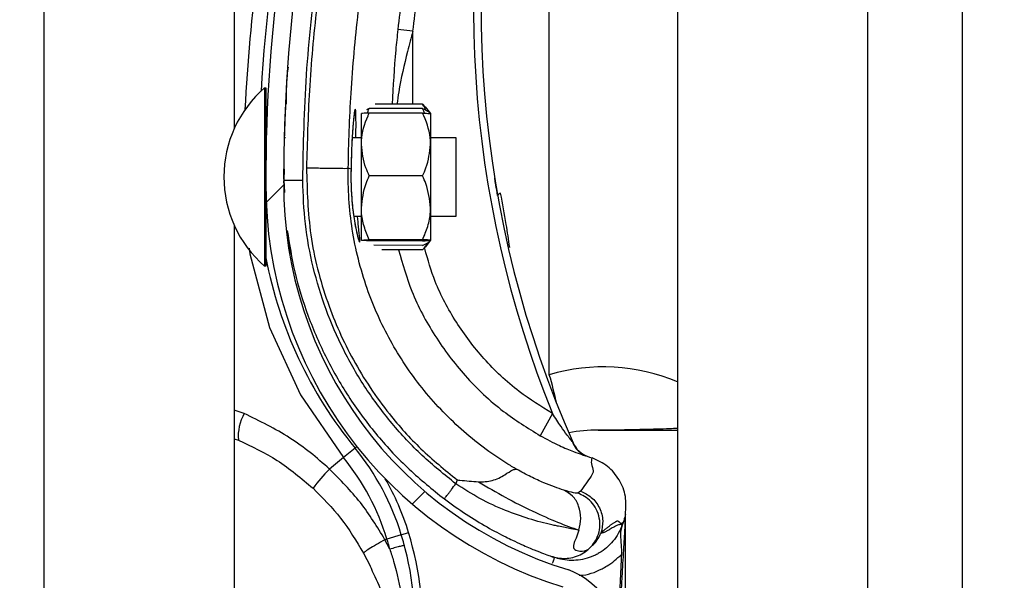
# Model space of a CAD drawing. Header units: inches. Extents: x 170 to 284, y 215 to 248.
# Tile 927 of 1056: x 235.429 to 235.5621, y 241.0367 to 241.1125. Entities that reach past the tile are written whole.
import ezdxf

# ---------------------------------------------------------------- set-up
doc = ezdxf.new("R2010")
doc.units = ezdxf.units.IN
doc.header["$LTSCALE"] = 0.25
doc.header["$MEASUREMENT"] = 0
doc.layers.add('ANNOTATIONS', color=1, linetype='Continuous')
doc.layers.add('LH TOP OF HOOD', color=7, linetype='Continuous')
doc.styles.add('ARIAL', font='arial.ttf', dxfattribs={"height": 0.09375})
doc.dimstyles.new('STANDARD$0', dxfattribs={"dimtxt": 0.09375, "dimasz": 0.09375, "dimexe": 0.03125, "dimexo": 0.046875, "dimgap": 0.09, "dimtad": 0, "dimtih": 1, "dimtoh": 1, "dimdec": 4, "dimzin": 0, "dimdsep": 46, "dimtxsty": 'ARIAL', "dimcen": 0.09, "dimadec": 0, "dimazin": 0, "dimtfac": 1, "dimtdec": 4, "dimtofl": 0, "dimtmove": 0, "dimatfit": 1, "dimfxl": 1, "dimtolj": 1, "dimtzin": 0, "dimarcsym": 0})

# ---------------------------------------------------------------- blocks, each defined once
blk = doc.blocks.new('*D70')
at = {"layer": 'ANNOTATIONS', "color": 0, "lineweight": -2, "transparency": 16777216}
for p, q in [((235.475871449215, 243.8427370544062), (236.9163148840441, 243.8427370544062)), ((236.8850648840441, 243.7489870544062), (236.8850648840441, 242.028811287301)), ((236.8850648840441, 239.873775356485), (236.8850648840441, 241.5939511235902)), ((236.1545398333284, 239.780025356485), (236.9163148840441, 239.780025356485))]:
    blk.add_line(p, q, dxfattribs=at)
at = {"layer": 'ANNOTATIONS', "color": 0, "transparency": 16777216}
for points in [[(236.8694398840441, 243.7489870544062), (236.9006898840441, 243.7489870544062), (236.8850648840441, 243.8427370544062)], [(236.8694398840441, 239.873775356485), (236.9006898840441, 239.873775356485), (236.8850648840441, 239.780025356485)]]:
    blk.add_solid(points, dxfattribs=at)
at = {"layer": 'defpoints', "color": 0, "transparency": 16777216}
for p in [(235.428996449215, 243.8427370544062), (236.1076648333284, 239.780025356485), (236.8850648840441, 239.780025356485)]:
    blk.add_point(p, dxfattribs=at)
at = {"layer": 'ANNOTATIONS', "color": 0, "transparency": 16777216, "insert": (236.8850648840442, 241.8113812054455), "char_height": 0.09375, "attachment_point": 5, "style": 'ARIAL'}
blk.add_mtext('\\A1;OPENING\\PHEIGHT', dxfattribs=at)

msp = doc.modelspace()

# ---------------------------------------------------------------- hatches: boundary and pattern name
at = {"layer": 'LH TOP OF HOOD'}
h = msp.add_hatch(dxfattribs=at)
h.set_pattern_fill('ANSI31', color=256, scale=0.34241245, angle=2.8e-322, style=0)
h.set_pattern_definition([(45, (225.4196035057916, 238.187647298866), (-0.03026527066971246, 0.03026527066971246), [])])
edge = h.paths.add_edge_path(flags=0)
edge.add_arc((235.4928707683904, 240.9999760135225), 0.001712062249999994, 450.0000000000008, 472.2104203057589)
edge.add_line((235.4922235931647, 241.0015610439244), (235.4913110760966, 241.0037959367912))
edge.add_arc((235.4928707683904, 240.9999760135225), 0.004126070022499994, 450, 472.2104203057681, ccw=False)
edge.add_arc((235.4928707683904, 240.9910732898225), 0.01302879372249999, 401.4761673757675, 450, ccw=False)
edge.add_arc((235.4886248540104, 240.9879230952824), 0.01830194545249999, 359.99999999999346, 400.06137300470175, ccw=False)
edge.add_arc((235.4951649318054, 240.9879230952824), 0.01176186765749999, 292.1408576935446, 359.99999999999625, ccw=False)
edge.add_arc((235.4928707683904, 240.9911760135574), 0.01566536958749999, 235.2570680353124, 295.43079980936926, ccw=False)
edge.add_arc((235.4981096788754, 240.9992911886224), 0.02532140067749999, 212.8542481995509, 235.980933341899, ccw=False)
edge.add_arc((235.4899602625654, 240.9929223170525), 0.01504902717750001, 172.1557183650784, 209.3146496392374, ccw=False)
edge.add_arc((235.5023898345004, 240.9915869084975), 0.02754708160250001, 453.30850314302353, 532.9325737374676, ccw=False)
edge.add_arc((235.4991369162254, 241.0276771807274), 0.008748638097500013, 280.9586189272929, 427.9414322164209)
edge.add_arc((235.5189966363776, 241.0900304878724), 0.05672062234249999, 179.5706357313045, 253.00989973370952, ccw=False)
edge.add_arc((235.6773283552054, 241.0912289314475), 0.2150521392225, 163.4260275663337, 180.2060536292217, ccw=False)
edge.add_arc((235.4985548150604, 241.1433783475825), 0.02884824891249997, 465.1588434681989, 521.4137567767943, ccw=False)
edge.add_arc((235.4812287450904, 241.1979246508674), 0.0284373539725, 290.1205938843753, 343.7190675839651)
edge.add_arc((235.4940692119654, 241.1937472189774), 0.01494630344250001, 345.2914408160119, 400.5471921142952)
edge.add_arc((235.4906450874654, 241.1919324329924), 0.0187470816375, 397.9578745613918, 431.4396159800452)
edge.add_arc((235.4928707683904, 241.1967604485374), 0.0134739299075, 433.8775574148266, 472.2736457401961)
edge.add_arc((235.4903026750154, 241.2037799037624), 0.006011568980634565, 474.98253258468, 495.7175736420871)
edge.add_arc((235.5000956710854, 241.1965207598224), 0.01816498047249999, 500.8992600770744, 539.9999999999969)
edge.add_arc((235.4928707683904, 241.1965207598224), 0.01094007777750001, 539.9999999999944, 629.9999999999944)
edge.add_arc((235.4928707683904, 241.1874468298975), 0.001866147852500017, 269.9999999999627, 285.6422464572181)
edge.add_line((235.4933739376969, 241.18564979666), (235.4940248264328, 241.1833251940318))
edge.add_arc((235.4928707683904, 241.1874468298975), 0.004280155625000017, 269.9999999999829, 285.6422464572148, ccw=False)
edge.add_arc((235.4928707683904, 241.1965207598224), 0.01335408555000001, 179.9999999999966, 269.999999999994, ccw=False)
edge.add_arc((235.5000956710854, 241.1965207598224), 0.020578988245, 500.6113583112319, 539.9999999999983, ccw=False)
edge.add_arc((235.4903026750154, 241.2037799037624), 0.008425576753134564, 474.5776671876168, 496.4997109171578, ccw=False)
edge.add_arc((235.4928707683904, 241.1967604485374), 0.01588793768, 433.69030225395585, 472.4705806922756, ccw=False)
edge.add_arc((235.4906450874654, 241.1919324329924), 0.02116108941, 398.10453077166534, 431.5771717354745, ccw=False)
edge.add_arc((235.4940692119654, 241.1937472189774), 0.01736031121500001, 345.18024813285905, 400.36585332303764, ccw=False)
edge.add_arc((235.4812287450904, 241.1979246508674), 0.030851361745, 289.91815728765, 343.7795375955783, ccw=False)
edge.add_arc((235.4985548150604, 241.1433783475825), 0.02643424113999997, 464.941709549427, 521.3236131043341)
edge.add_arc((235.6773283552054, 241.0912289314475), 0.21263813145, 523.4376684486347, 540.2096895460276)
edge.add_arc((235.5189966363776, 241.0900304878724), 0.05430661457, 539.5566266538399, 613.1145348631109)
edge.add_arc((235.4991369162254, 241.0276771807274), 0.01116264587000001, 280.0610388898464, 428.5290871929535, ccw=False)
edge.add_arc((235.5023898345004, 240.9915869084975), 0.02513307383, 452.9714001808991, 532.9706577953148)
edge.add_arc((235.4899602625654, 240.9929223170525), 0.01263501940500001, 532.0830472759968, 568.9826967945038)
edge.add_arc((235.4981096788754, 240.9992911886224), 0.022907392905, 213.0443063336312, 236.019715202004)
edge.add_arc((235.4928707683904, 240.9911760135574), 0.01325136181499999, 235.1922404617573, 295.7352497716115)
edge.add_arc((235.4951649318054, 240.9879230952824), 0.009347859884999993, 291.7225241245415, 359.9999999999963)
edge.add_arc((235.4886248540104, 240.9879230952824), 0.01588793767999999, 359.9999999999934, 399.9521788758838)
edge.add_arc((235.4928707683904, 240.9910732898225), 0.01061478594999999, 401.6345013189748, 450.0000000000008)

# ---------------------------------------------------------------- linework, layer by layer
for p, q in [((235.5564384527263, 239.8275350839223), (235.5564384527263, 244.0802977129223)), ((235.5179170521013, 244.0327879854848), (235.5179170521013, 239.8681965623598)), ((235.5435979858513, 244.0327879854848), (235.5435979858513, 239.8275350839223)), ((235.5564384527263, 239.8275350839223), (235.5564384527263, 244.0327879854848)), ((235.4323139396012, 239.8275350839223), (235.4323139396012, 243.9380293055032)), ((235.4579948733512, 241.2901068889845), (235.4579948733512, 241.0977329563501)), ((235.5005924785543, 241.0644586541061), (235.5005924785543, 241.1298793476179)), ((235.4821542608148, 241.110895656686), (235.4801128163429, 241.1111158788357)), ((235.482151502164, 241.1010439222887), (235.4821542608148, 241.110895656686)), ((235.462109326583, 241.1032514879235), (235.4621041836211, 241.080761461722)), ((235.4621077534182, 241.1032514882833), (235.462109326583, 241.1032514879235)), ((235.462109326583, 241.1032514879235), (235.4622805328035, 241.1032514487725)), ((235.4622805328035, 241.1032514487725), (235.462277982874, 241.0921006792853)), ((235.4649657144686, 241.1013148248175), (235.4649658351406, 241.1013170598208)), ((235.4762588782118, 241.1004386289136), (235.4758719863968, 241.1002524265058)), ((235.4834665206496, 241.0998271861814), (235.4762587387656, 241.0998288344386)), ((235.4834666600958, 241.1004369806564), (235.4762588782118, 241.1004386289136)), ((235.4834667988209, 241.1010436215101), (235.4770317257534, 241.1010450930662)), ((235.4834667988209, 241.1010436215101), (235.4837716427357, 241.1006544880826)), ((235.483794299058, 241.1006727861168), (235.4845365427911, 241.0997537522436)), ((235.4751877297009, 241.0955864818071), (235.4751886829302, 241.0997549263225)), ((235.4845365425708, 241.0997527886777), (235.4845355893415, 241.0955843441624)), ((235.4647567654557, 241.09654815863), (235.4649279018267, 241.0965481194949)), ((235.4739452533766, 241.0965460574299), (235.4751879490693, 241.0965457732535)), ((235.4845358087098, 241.0965436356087), (235.4879599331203, 241.0965428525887)), ((235.4879599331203, 241.0965428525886), (235.4879576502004, 241.0865597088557)), ((235.4751857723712, 241.0870271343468), (235.4751877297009, 241.0955864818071)), ((235.4845355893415, 241.0955843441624), (235.4845336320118, 241.087024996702)), ((235.4647528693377, 241.0922697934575), (235.4646907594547, 241.0907516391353)), ((235.4646974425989, 241.0909149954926), (235.464701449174, 241.0922721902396)), ((235.4737868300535, 241.0922607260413), (235.4734166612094, 241.0923651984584)), ((235.4737868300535, 241.0922607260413), (235.4737869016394, 241.0922605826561)), ((235.4646907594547, 241.0907516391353), (235.4647921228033, 241.0891083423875)), ((235.4646959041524, 241.0903938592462), (235.4646967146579, 241.0906684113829)), ((235.4834645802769, 241.0913419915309), (235.4762567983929, 241.0913436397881)), ((235.4622774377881, 241.0897170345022), (235.4622753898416, 241.080761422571)), ((235.4751847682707, 241.0826362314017), (235.4751857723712, 241.0870271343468)), ((235.4845336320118, 241.087024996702), (235.4845326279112, 241.082634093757)), ((235.4879576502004, 241.0865597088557), (235.4879574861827, 241.0858424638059)), ((235.4751855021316, 241.0858453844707), (235.4741646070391, 241.0858456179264)), ((235.4879574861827, 241.085842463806), (235.4845333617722, 241.085843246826)), ((235.4579948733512, 241.0846594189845), (235.4579948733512, 240.8922854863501)), ((235.4834625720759, 241.0825601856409), (235.4762547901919, 241.0825618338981)), ((235.4834626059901, 241.0827084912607), (235.476254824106, 241.0827101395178)), ((235.4845326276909, 241.0826331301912), (235.4837899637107, 241.0817144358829)), ((235.4834624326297, 241.0819503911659), (235.476854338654, 241.081951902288)), ((235.4834622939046, 241.0813437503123), (235.4779448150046, 241.0813450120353)), ((235.4621041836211, 241.080761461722), (235.4621038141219, 241.0791456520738)), ((235.4622753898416, 241.080761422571), (235.4622750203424, 241.0791456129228)), ((235.4621038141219, 241.0791456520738), (235.4621022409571, 241.0791456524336)), ((235.4622750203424, 241.0791456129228), (235.4621038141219, 241.0791456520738)), ((235.4593588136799, 241.0592164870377), (235.4579948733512, 241.0596515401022)), ((235.5010251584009, 241.0591960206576), (235.4993421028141, 241.0562163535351)), ((235.4579948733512, 241.0557876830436), (235.4585634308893, 241.0556139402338)), ((235.4743255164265, 241.0545368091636), (235.472752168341, 241.0532485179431)), ((235.4743255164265, 241.0545368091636), (235.4745845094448, 241.0547488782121)), ((235.472752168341, 241.0532485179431), (235.470855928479, 241.0516958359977)), ((235.5056162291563, 241.0534725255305), (235.5060348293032, 241.0533255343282)), ((235.5060348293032, 241.0533255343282), (235.5063668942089, 241.0532017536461)), ((235.4881326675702, 241.0502425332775), (235.4879502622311, 241.0497137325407)), ((235.5048214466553, 241.0487052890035), (235.5044359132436, 241.0484431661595)), ((235.5108807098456, 241.0455842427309), (235.5108807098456, 241.0456061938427)), ((235.5105511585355, 241.0444724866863), (235.5104548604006, 241.04419331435)), ((235.5108807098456, 240.9926303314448), (235.5108807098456, 241.0450525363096)), ((235.4805866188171, 241.042825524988), (235.4786414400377, 241.0422327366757)), ((235.4805866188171, 241.042825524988), (235.4815692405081, 241.0431249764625)), ((235.4786414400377, 241.0422327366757), (235.4783757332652, 241.0421517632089)), ((235.4790297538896, 241.040876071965), (235.4783757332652, 241.0421517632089)), ((235.4754854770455, 241.0403267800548), (235.4763567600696, 241.038621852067)), ((235.5008114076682, 241.0399175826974), (235.5009782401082, 241.0398583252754)), ((235.5010567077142, 241.0398309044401), (235.5013074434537, 241.0397433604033))]:
    msp.add_line(p, q, dxfattribs=at)
at = {"layer": 'LH TOP OF HOOD', "flags": 128}
msp.add_lwpolyline([(235.4600371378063, 241.0815763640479), (235.4601103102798, 241.0807795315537), (235.4627685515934, 241.0708246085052), (235.4669411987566, 241.0617403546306), (235.4727521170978, 241.0532485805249), (235.472752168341, 241.0532485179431), (235.472752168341, 241.0532485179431)], dxfattribs=at)
at = {"layer": 'LH TOP OF HOOD'}
for centre, radius, start, end in [((235.6772931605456, 241.0898454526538), 0.2160622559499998, 161.092978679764, 176.5597220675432), ((235.6773283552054, 241.0912289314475), 0.2150521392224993, 163.4260275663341, 180.2060536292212), ((235.6773283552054, 241.0912289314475), 0.2126381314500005, 163.4376684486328, 180.2096895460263), ((235.6368884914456, 241.1141396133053), 0.1465525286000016, 165.3406183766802, 202.0185750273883), ((235.6368884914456, 241.1141396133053), 0.1455252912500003, 165.3544246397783, 203.870550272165), ((235.6772931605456, 241.0898454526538), 0.2180957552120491, 167.1792232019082, 177.2535733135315), ((235.4725260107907, 241.0911961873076), 0.01593228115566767, 130.8294767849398, 229.1443187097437), ((235.4628269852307, 241.0970964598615), 0.0005478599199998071, 179.9868977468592, 209.2820731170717), ((235.5189966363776, 241.0900304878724), 0.0567206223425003, 179.5706357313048, 253.009899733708), ((235.5189966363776, 241.0900304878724), 0.05430661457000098, 179.5566266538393, 253.114534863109), ((235.4940877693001, 241.0884610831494), 0.0005320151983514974, 98.82251519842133, 154.8284159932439), ((235.4628242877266, 241.0853003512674), 0.0005478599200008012, 134.565104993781, 179.9868977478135), ((235.5190986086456, 241.0911979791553), 0.05786770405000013, 190.9018913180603, 219.3113539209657), ((235.5078891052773, 241.0398361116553), 0.02568093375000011, 67.01549504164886, 106.5066258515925), ((235.4443704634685, 241.0479367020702), 0.0585994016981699, 12.39253662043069, 16.37646921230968), ((235.4646553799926, 241.0561580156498), 0.006116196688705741, 149.9959646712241, 185.1035778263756), ((235.5067717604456, 241.0398361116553), 0.01712062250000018, 88.6104970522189, 101.9466001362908), ((235.5071993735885, 241.0574651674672), 0.0005136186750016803, 268.6104970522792, 270.0142555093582), ((235.4478325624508, 241.0328438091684), 0.03424124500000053, 16.94846748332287, 39.31135392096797), ((235.5069423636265, 241.0566353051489), 0.003424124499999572, 203.8705502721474, 250.6224115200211), ((235.4478325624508, 241.0328438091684), 0.03220774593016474, 16.9484674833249, 39.31135392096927), ((235.4872691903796, 241.0354959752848), 0.02306145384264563, 135.3749046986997, 143.8386130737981), ((235.4478325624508, 241.0328438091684), 0.03526848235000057, 16.94846748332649, 29.83866096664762), ((235.4393165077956, 241.0302485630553), 0.04314396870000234, 355.771303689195, 16.94846748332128), ((235.4393165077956, 241.0302485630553), 0.04417120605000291, 355.7713036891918, 16.9484674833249), ((235.4393165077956, 241.0302485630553), 0.04111046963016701, 14.98049646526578, 16.94846748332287), ((235.4991369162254, 241.0276771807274), 0.01116264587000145, 280.0610388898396, 68.52908719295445)]:
    msp.add_arc(centre, radius, start, end, dxfattribs=at)
for points, knots in [([(235.4672588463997, 241.0907573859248), (235.4673576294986, 241.095512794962), (235.4675557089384, 241.1050483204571), (235.4691652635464, 241.1193572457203), (235.4716220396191, 241.1336668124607), (235.4741193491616, 241.1430706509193), (235.4753710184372, 241.1477839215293)], [0, 0, 0, 0, 0.2468628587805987, 0.4950083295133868, 0.7468945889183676, 1, 1, 1, 1]), ([(235.4877024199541, 241.1480508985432), (235.4872743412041, 241.1466215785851), (235.4856894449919, 241.1413297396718), (235.4833942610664, 241.1320316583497), (235.4813276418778, 241.1211223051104), (235.4804763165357, 241.1141100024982), (235.4801128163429, 241.1111158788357)], [0, 0, 0, 0, 0.1185397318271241, 0.4388752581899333, 0.7604101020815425, 1, 1, 1, 1]), ([(235.4757838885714, 241.1472956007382), (235.4748098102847, 241.1436654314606), (235.472858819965, 241.1363945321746), (235.4706805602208, 241.125313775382), (235.469069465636, 241.1141311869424), (235.4680587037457, 241.1031625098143), (235.4678640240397, 241.0959146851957), (235.4677705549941, 241.0924348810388)], [0, 0, 0, 0, 0.2027568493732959, 0.4061035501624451, 0.6088604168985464, 0.8122072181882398, 1, 1, 1, 1]), ([(235.4821542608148, 241.110895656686), (235.4825139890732, 241.1138587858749), (235.4833546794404, 241.1207836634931), (235.4853985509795, 241.1315802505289), (235.4876688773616, 241.1407824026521), (235.4892416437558, 241.1460337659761), (235.4896652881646, 241.1474482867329)], [0, 0, 0, 0, 0.2395900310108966, 0.5599255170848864, 0.8814604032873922, 0.9999999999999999, 0.9999999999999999, 0.9999999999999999, 0.9999999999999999]), ([(235.4734166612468, 241.0923652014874), (235.4734166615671, 241.0923652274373), (235.473458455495, 241.0957515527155), (235.4737215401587, 241.1027982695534), (235.4746734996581, 241.1134714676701), (235.4762481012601, 241.1243475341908), (235.4783665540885, 241.1351348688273), (235.480264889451, 241.1422099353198), (235.4812140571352, 241.1457474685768)], [0, 0, 0, 0, 1.439079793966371e-06, 0.1877923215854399, 0.3908439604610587, 0.5938956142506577, 0.7969478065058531, 1, 1, 1, 1]), ([(235.4801128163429, 241.1111158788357), (235.480015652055, 241.1101980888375), (235.4796607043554, 241.1068453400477), (235.4794749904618, 241.1034850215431), (235.4793401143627, 241.1010445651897)], [0, 0, 0, 0, 0.2737425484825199, 1, 1, 1, 1]), ([(235.4821542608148, 241.110895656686), (235.4819071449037, 241.1099867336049), (235.4811694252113, 241.1072733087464), (235.4804111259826, 241.1039792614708), (235.4800716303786, 241.1015989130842), (235.4799925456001, 241.1010444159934)], [0, 0, 0, 0, 0.2786878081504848, 0.8319718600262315, 1, 1, 1, 1]), ([(235.4650542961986, 241.1010280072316), (235.4650597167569, 241.1023452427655), (235.4650666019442, 241.1040183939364), (235.4652720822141, 241.1056766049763), (235.4653157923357, 241.1060293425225)], [0, 0, 0, 0, 0.7872782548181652, 1, 1, 1, 1]), ([(235.4649657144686, 241.1013148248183), (235.4649604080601, 241.1012177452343), (235.4649550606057, 241.1011199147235), (235.4649171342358, 241.1003686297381), (235.4648605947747, 241.0992677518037), (235.464799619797, 241.0974541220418), (235.4647691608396, 241.0965481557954)], [0, 0, 0, 0, 0.3307707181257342, 0.3333292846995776, 0.6669765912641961, 1, 1, 1, 1]), ([(235.4744506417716, 241.096545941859), (235.4744535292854, 241.0968657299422), (235.4744643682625, 241.0980661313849), (235.4744594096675, 241.0994575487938), (235.474412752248, 241.1003170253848), (235.4743241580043, 241.1004044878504), (235.4741976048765, 241.0997537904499), (235.4740291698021, 241.0980314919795), (235.473866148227, 241.0954754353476), (235.4738138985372, 241.0933577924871), (235.4737868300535, 241.0922607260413)], [0, 0, 0, 0, 0.05114929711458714, 0.1920011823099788, 0.3334894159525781, 0.4224210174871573, 0.5646212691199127, 0.7065362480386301, 0.8479681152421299, 1, 1, 1, 1]), ([(235.4742490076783, 241.0998876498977), (235.4742491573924, 241.0998881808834), (235.474256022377, 241.0999125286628), (235.4742244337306, 241.0997756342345), (235.4741798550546, 241.0994604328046), (235.4741325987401, 241.0989973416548), (235.474108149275, 241.0987577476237)], [0, 0, 0, 0, 0.005301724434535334, 0.2431048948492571, 0.608397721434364, 1, 1, 1, 1]), ([(235.4751877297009, 241.0955864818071), (235.4751911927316, 241.0957543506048), (235.4752182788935, 241.0970673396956), (235.4756499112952, 241.0985069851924), (235.4761994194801, 241.0997000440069), (235.4762587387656, 241.0998288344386)], [0, 0, 0, 0, 0.1156468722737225, 0.9045342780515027, 1, 1, 1, 1]), ([(235.4762587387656, 241.0998288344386), (235.476006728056, 241.0998186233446), (235.4754967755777, 241.099797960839), (235.4752122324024, 241.0997727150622), (235.4751930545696, 241.0997582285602), (235.4751886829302, 241.0997549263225)], [0, 0, 0, 0, 0.4299704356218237, 0.8700602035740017, 0.9999999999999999, 0.9999999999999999, 0.9999999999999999, 0.9999999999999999]), ([(235.4760039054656, 241.0998174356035), (235.4760265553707, 241.099908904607), (235.4760796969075, 241.1001235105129), (235.476193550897, 241.1003237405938), (235.4762588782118, 241.1004386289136)], [0, 0, 0, 0, 0.4262184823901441, 1, 1, 1, 1]), ([(235.4845355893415, 241.0955843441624), (235.4845322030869, 241.0957522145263), (235.4845057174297, 241.0970652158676), (235.484074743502, 241.0985050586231), (235.4835257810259, 241.0996983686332), (235.4834665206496, 241.0998271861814)], [0, 0, 0, 0, 0.1156468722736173, 0.9045342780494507, 1, 1, 1, 1]), ([(235.4834665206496, 241.0998271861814), (235.4837185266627, 241.0998168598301), (235.4842284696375, 241.0997959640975), (235.4845130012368, 241.0997705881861), (235.4845321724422, 241.0997560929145), (235.4845365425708, 241.0997527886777)], [0, 0, 0, 0, 0.4299704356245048, 0.870060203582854, 1, 1, 1, 1]), ([(235.4837213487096, 241.0998156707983), (235.4836987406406, 241.0999071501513), (235.4836456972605, 241.1001217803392), (235.4835319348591, 241.1003220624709), (235.4834666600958, 241.1004369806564)], [0, 0, 0, 0, 0.4262184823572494, 1, 1, 1, 1]), ([(235.4834666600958, 241.1004369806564), (235.4837164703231, 241.1003269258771), (235.4842219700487, 241.100104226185), (235.4844936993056, 241.0998667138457), (235.4845166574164, 241.0997452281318), (235.4845169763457, 241.0997435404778)], [0, 0, 0, 0, 0.490688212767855, 0.9929247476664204, 0.9999999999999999, 0.9999999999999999, 0.9999999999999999, 0.9999999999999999]), ([(235.4838534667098, 241.1002506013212), (235.4837985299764, 241.1004317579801), (235.483715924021, 241.1007041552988), (235.4835293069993, 241.1009584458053), (235.4834667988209, 241.1010436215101)], [0, 0, 0, 0, 0.6650456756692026, 1, 1, 1, 1]), ([(235.474108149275, 241.0987577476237), (235.4741034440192, 241.0987141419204), (235.474068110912, 241.0983866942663), (235.473995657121, 241.0974464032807), (235.4739036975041, 241.095951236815), (235.4738306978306, 241.0941748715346), (235.4737956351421, 241.0929050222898), (235.4737876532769, 241.0922552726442), (235.4737876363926, 241.0922538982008)], [0, 0, 0, 0, 0.03583539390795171, 0.269098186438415, 0.5116419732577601, 0.7561140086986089, 0.9994840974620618, 0.9999999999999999, 0.9999999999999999, 0.9999999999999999, 0.9999999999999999]), ([(235.4762567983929, 241.0913436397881), (235.4760939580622, 241.091702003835), (235.4754778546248, 241.0930578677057), (235.4753107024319, 241.0945147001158), (235.4751877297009, 241.0955864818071)], [0, 0, 0, 0, 0.2643068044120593, 1, 1, 1, 1]), ([(235.4834645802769, 241.0913419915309), (235.4836275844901, 241.0917002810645), (235.484244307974, 241.0930558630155), (235.4844121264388, 241.0945126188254), (235.4845355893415, 241.0955843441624)], [0, 0, 0, 0, 0.264306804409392, 1, 1, 1, 1]), ([(235.4677701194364, 241.0924348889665), (235.4678528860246, 241.0893975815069), (235.4680211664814, 241.0832221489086), (235.4703106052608, 241.0744351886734), (235.4739249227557, 241.0662685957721), (235.4783397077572, 241.0596885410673), (235.4831487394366, 241.0543038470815), (235.486462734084, 241.0516033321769), (235.4881326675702, 241.0502425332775)], [0, 0, 0, 0, 0.1870908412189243, 0.3803918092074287, 0.5558755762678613, 0.7364481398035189, 0.8671952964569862, 1, 1, 1, 1]), ([(235.4677701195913, 241.0924348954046), (235.4684942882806, 241.0924235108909), (235.4699426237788, 241.0924007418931), (235.4717837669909, 241.0923727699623), (235.4730987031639, 241.0923567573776), (235.4733106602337, 241.0923623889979), (235.4734166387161, 241.0923652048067)], [0, 0, 0, 0, 0.2500007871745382, 0.5000009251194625, 0.7500005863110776, 1, 1, 1, 1]), ([(235.4961599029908, 241.0516746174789), (235.495718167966, 241.0519373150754), (235.4930706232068, 241.0535117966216), (235.488545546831, 241.0569431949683), (235.4832144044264, 241.0625445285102), (235.4789261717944, 241.068984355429), (235.4756768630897, 241.0762103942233), (235.4737172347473, 241.0840852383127), (235.4733464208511, 241.0896132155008), (235.4734166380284, 241.0923651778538), (235.4734166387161, 241.0923652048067)], [0, 0, 0, 0, 0.03155846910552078, 0.1891461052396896, 0.3467338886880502, 0.5043277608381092, 0.6619226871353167, 0.8309600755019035, 0.9999983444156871, 1, 1, 1, 1]), ([(235.4737882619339, 241.0922516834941), (235.4737869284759, 241.0922092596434), (235.4737660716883, 241.0915457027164), (235.4737713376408, 241.0902141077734), (235.4738652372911, 241.0883905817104), (235.4739845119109, 241.0870861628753), (235.474071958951, 241.0864913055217), (235.4740887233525, 241.0863772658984)], [0, 0, 0, 0, 0.02096907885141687, 0.3279800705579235, 0.6261032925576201, 0.9283205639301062, 1, 1, 1, 1]), ([(235.4737869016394, 241.0922605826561), (235.4737791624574, 241.0918055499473), (235.4737547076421, 241.0903677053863), (235.4738774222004, 241.0879574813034), (235.474193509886, 241.0854160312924), (235.4745765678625, 241.0834888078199), (235.4748587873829, 241.0825048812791), (235.4750039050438, 241.082268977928), (235.4749921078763, 241.0828270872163), (235.4748342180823, 241.084078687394), (235.4747148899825, 241.0853655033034), (235.4746703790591, 241.0858455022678)], [0, 0, 0, 0, 0.05799721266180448, 0.1832636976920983, 0.3064129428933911, 0.4347166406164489, 0.5675677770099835, 0.6609498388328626, 0.7922661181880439, 0.9225125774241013, 1, 1, 1, 1]), ([(235.4646907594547, 241.0907516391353), (235.4647250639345, 241.0907517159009), (235.464777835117, 241.0907518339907), (235.4650980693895, 241.0907525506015), (235.465429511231, 241.0907532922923), (235.4658409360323, 241.0907542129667), (235.4664388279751, 241.0907555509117), (235.4669357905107, 241.0907566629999), (235.4672588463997, 241.0907573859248)], [0, 0, 0, 0, 0.2394568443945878, 0.3683606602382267, 0.5000000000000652, 0.6316393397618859, 0.7605431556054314, 1, 1, 1, 1]), ([(235.4879502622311, 241.0497137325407), (235.4864056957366, 241.0509552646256), (235.4833140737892, 241.0534403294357), (235.479256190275, 241.0578130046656), (235.4756823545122, 241.0625889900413), (235.4726939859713, 241.0677630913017), (235.4703033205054, 241.0732384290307), (235.4685805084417, 241.0789544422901), (235.4674751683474, 241.0848170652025), (235.4673308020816, 241.0887814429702), (235.4672588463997, 241.0907573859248)], [0, 0, 0, 0, 0.1247413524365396, 0.2496837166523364, 0.374688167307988, 0.4999855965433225, 0.6253465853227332, 0.7503062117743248, 0.8755465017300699, 1, 1, 1, 1]), ([(235.4751857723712, 241.0870271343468), (235.4753138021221, 241.0881382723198), (235.4754845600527, 241.0896202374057), (235.4761022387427, 241.0909987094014), (235.4762567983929, 241.0913436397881)], [0, 0, 0, 0, 0.7497733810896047, 1, 1, 1, 1]), ([(235.4845336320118, 241.087024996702), (235.4844061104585, 241.0881361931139), (235.4842360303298, 241.0896182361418), (235.4836189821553, 241.0909969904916), (235.4834645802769, 241.0913419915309)], [0, 0, 0, 0, 0.7497733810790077, 1, 1, 1, 1]), ([(235.4936062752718, 241.0886873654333), (235.4935204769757, 241.0891795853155), (235.493358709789, 241.0901076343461), (235.4932206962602, 241.0909625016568), (235.493212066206, 241.0910162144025), (235.4932087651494, 241.0910367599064)], [0, 0, 0, 0, 0.4108597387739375, 0.774649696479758, 1, 1, 1, 1]), ([(235.4952423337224, 241.0816712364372), (235.4950950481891, 241.0827104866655), (235.4947454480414, 241.0851772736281), (235.4942771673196, 241.0875903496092), (235.4940061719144, 241.0889868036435)], [0, 0, 0, 0, 0.4212971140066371, 1, 1, 1, 1]), ([(235.476254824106, 241.0827101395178), (235.4760029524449, 241.0833079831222), (235.4754932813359, 241.0845177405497), (235.4752090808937, 241.0859912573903), (235.4751900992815, 241.0868348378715), (235.4751857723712, 241.0870271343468)], [0, 0, 0, 0, 0.4299704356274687, 0.8700602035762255, 1, 1, 1, 1]), ([(235.4834626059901, 241.0827084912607), (235.4837147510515, 241.0833062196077), (235.4842249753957, 241.0845157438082), (235.4845098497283, 241.0859891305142), (235.4845292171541, 241.0868327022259), (235.4845336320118, 241.087024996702)], [0, 0, 0, 0, 0.4299704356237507, 0.8700602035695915, 1, 1, 1, 1]), ([(235.4740887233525, 241.0863772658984), (235.4741412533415, 241.0859893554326), (235.4742641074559, 241.0850821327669), (235.4744843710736, 241.083980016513), (235.4746659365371, 241.0832077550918), (235.4747813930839, 241.0828384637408), (235.4747841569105, 241.0828314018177), (235.4747849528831, 241.0828293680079)], [0, 0, 0, 0, 0.198100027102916, 0.4633049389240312, 0.7305309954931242, 0.9223938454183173, 1, 1, 1, 1]), ([(235.4651774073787, 241.0839607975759), (235.465470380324, 241.0820910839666), (235.4660867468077, 241.0781575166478), (235.4679039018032, 241.0723475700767), (235.4703973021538, 241.0665920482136), (235.4735435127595, 241.0611610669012), (235.4772934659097, 241.0561466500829), (235.4815537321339, 241.0515650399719), (235.4847918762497, 241.0489603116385), (235.4864081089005, 241.0476602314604)], [0, 0, 0, 0, 0.1313887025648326, 0.2764200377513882, 0.4215581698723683, 0.5666389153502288, 0.7114924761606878, 0.8559992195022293, 1, 1, 1, 1]), ([(235.4655928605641, 241.0811621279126), (235.4656033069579, 241.0811039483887), (235.4656564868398, 241.08080777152), (235.4656275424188, 241.0809871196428), (235.4654876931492, 241.0816576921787), (235.465293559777, 241.0829752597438), (235.4652074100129, 241.083559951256)], [0, 0, 0, 0, 0.06273411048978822, 0.3193630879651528, 0.6979565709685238, 1, 1, 1, 1]), ([(235.4656213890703, 241.0810026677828), (235.4656235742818, 241.0809919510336), (235.4656321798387, 241.0809497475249), (235.4654812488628, 241.0816914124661), (235.4652916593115, 241.0829842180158), (235.4652075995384, 241.0835574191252)], [0, 0, 0, 0, 0.1592756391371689, 0.6272415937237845, 1, 1, 1, 1]), ([(235.465621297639, 241.0810026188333), (235.4656234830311, 241.0809919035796), (235.4656320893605, 241.0809497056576), (235.4654812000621, 241.0816910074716), (235.46529169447, 241.0829832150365), (235.4652077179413, 241.0835558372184)], [0, 0, 0, 0, 0.1593327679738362, 0.62747106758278, 1, 1, 1, 1]), ([(235.4656212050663, 241.0810025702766), (235.4656233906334, 241.080991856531), (235.4656319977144, 241.0809496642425), (235.4654811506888, 241.0816906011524), (235.4652917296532, 241.0829822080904), (235.4652078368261, 241.0835542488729)], [0, 0, 0, 0, 0.1593901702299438, 0.6277016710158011, 1, 1, 1, 1]), ([(235.4751847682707, 241.0826362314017), (235.4753125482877, 241.082655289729), (235.475482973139, 241.0826807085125), (235.4761003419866, 241.082704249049), (235.476254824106, 241.0827101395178)], [0, 0, 0, 0, 0.7497733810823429, 1, 1, 1, 1]), ([(235.4762547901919, 241.0825618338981), (235.4760027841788, 241.0825721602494), (235.475492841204, 241.082593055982), (235.4752083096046, 241.0826184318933), (235.4751891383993, 241.082632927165), (235.4751847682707, 241.0826362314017)], [0, 0, 0, 0, 0.429970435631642, 0.8700602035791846, 1, 1, 1, 1]), ([(235.4834624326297, 241.0819503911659), (235.4837122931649, 241.0820603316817), (235.4842178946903, 241.0822828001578), (235.4844897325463, 241.0825201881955), (235.4845127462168, 241.0826416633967), (235.4845130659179, 241.0826433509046)], [0, 0, 0, 0, 0.4906882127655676, 0.9929247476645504, 1, 1, 1, 1]), ([(235.4834625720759, 241.0825601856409), (235.4837145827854, 241.0825703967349), (235.4842245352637, 241.0825910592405), (235.4845090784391, 241.0826163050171), (235.4845282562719, 241.0826307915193), (235.4845326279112, 241.082634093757)], [0, 0, 0, 0, 0.4299704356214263, 0.870060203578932, 1, 1, 1, 1]), ([(235.4845326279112, 241.082634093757), (235.4844048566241, 241.0826532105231), (235.484234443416, 241.0826787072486), (235.4836170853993, 241.0827025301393), (235.4834626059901, 241.0827084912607)], [0, 0, 0, 0, 0.749773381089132, 0.9999999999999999, 0.9999999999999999, 0.9999999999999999, 0.9999999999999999]), ([(235.4802228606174, 241.0813444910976), (235.4807577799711, 241.0794572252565), (235.481909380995, 241.0753942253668), (235.4849934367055, 241.069647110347), (235.4891407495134, 241.0641381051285), (235.4939725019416, 241.0595648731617), (235.497662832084, 241.0572635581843), (235.4993421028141, 241.0562163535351)], [0, 0, 0, 0, 0.1810254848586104, 0.3897206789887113, 0.598415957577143, 0.8172607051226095, 1, 1, 1, 1]), ([(235.4834622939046, 241.0813437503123), (235.4837449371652, 241.0816325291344), (235.4840557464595, 241.0819500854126), (235.4841781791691, 241.0822874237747), (235.4841892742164, 241.0823179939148)], [0, 0, 0, 0, 0.9093784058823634, 1, 1, 1, 1]), ([(235.5010251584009, 241.0591960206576), (235.4994889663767, 241.0601540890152), (235.4961131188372, 241.0622594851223), (235.4916914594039, 241.0664426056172), (235.4879028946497, 241.0714843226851), (235.4851752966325, 241.0765260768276), (235.4841780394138, 241.0800131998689), (235.4837495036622, 241.0815116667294)], [0, 0, 0, 0, 0.1871957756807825, 0.4113707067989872, 0.6251451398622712, 0.8389194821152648, 1, 1, 1, 1]), ([(235.470855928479, 241.0516958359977), (235.4708559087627, 241.0516958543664), (235.4691947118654, 241.0532435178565), (235.465569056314, 241.0561640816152), (235.4614515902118, 241.0581878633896), (235.4593588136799, 241.0592164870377)], [0, 0, 0, 0, 5.836249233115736e-06, 0.4917349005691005, 1, 1, 1, 1]), ([(235.5037223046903, 241.0553653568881), (235.5037185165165, 241.0553698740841), (235.5036508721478, 241.0554505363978), (235.5034090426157, 241.0557556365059), (235.5028892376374, 241.0564451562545), (235.502047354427, 241.0576224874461), (235.501406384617, 241.0586091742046), (235.5010251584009, 241.0591960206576)], [0, 0, 0, 0, 0.005253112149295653, 0.09380336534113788, 0.2660256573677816, 0.5634579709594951, 1, 1, 1, 1]), ([(235.4993421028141, 241.0562163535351), (235.5002181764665, 241.0557481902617), (235.5017588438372, 241.0549248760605), (235.5037419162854, 241.0541005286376), (235.5049897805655, 241.0536549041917), (235.5054620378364, 241.0535140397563), (235.5055964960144, 241.0534795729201), (235.5055965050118, 241.0534795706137)], [0, 0, 0, 0, 0.3699466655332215, 0.6505899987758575, 0.8492685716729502, 0.9999899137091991, 1, 1, 1, 1]), ([(235.5179170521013, 241.0571825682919), (235.5175664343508, 241.0571707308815), (235.5160064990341, 241.0571180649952), (235.5137494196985, 241.0570510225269), (235.5113617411, 241.0569964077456), (235.5098071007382, 241.056971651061), (235.508809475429, 241.05696068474), (235.5081758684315, 241.0569558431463), (235.5077759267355, 241.0569536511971), (235.5075241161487, 241.0569526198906), (235.5073506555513, 241.056952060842), (235.5072420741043, 241.0569517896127), (235.5071927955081, 241.0569516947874), (235.5071886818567, 241.0569516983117), (235.5071869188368, 241.0569516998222)], [0, 0, 0, 0, 0.0904838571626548, 0.4025722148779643, 0.6140598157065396, 0.75234894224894, 0.8411803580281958, 0.8978729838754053, 0.934090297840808, 0.9574251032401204, 0.9727591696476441, 0.9884414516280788, 0.9950462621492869, 1, 1, 1, 1]), ([(235.5071995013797, 241.0569515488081), (235.5072010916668, 241.0569515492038), (235.5072048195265, 241.0569515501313), (235.50725523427, 241.0569515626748), (235.5073657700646, 241.0569515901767), (235.5075419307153, 241.0569516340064), (235.5077987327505, 241.0569516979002), (235.5082066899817, 241.0569517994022), (235.5088529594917, 241.0569519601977), (235.5098695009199, 241.0569522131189), (235.511449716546, 241.0569526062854), (235.5138623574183, 241.0569532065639), (235.5160935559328, 241.0569537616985), (235.5176071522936, 241.0569541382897), (235.5179170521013, 241.0569542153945)], [0, 0, 0, 0, 0.004737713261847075, 0.01110587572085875, 0.02657793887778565, 0.04194739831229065, 0.06549174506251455, 0.1021665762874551, 0.1596760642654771, 0.2498373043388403, 0.390131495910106, 0.604289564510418, 0.9189806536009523, 0.9999999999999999, 0.9999999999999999, 0.9999999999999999, 0.9999999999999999]), ([(235.4585634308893, 241.0556139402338), (235.4603467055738, 241.0547717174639), (235.4639754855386, 241.0530578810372), (235.4670743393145, 241.0504367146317), (235.468650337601, 241.0491036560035)], [0, 0, 0, 0, 0.491425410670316, 1, 1, 1, 1]), ([(235.503722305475, 241.055365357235), (235.5038770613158, 241.0550493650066), (235.5041465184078, 241.0544991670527), (235.5048109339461, 241.0538527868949), (235.5053181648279, 241.0536119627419), (235.5055965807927, 241.0534797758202)], [0, 0, 0, 0, 0.3783552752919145, 0.6587829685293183, 1, 1, 1, 1]), ([(235.5038111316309, 241.0552496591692), (235.5038085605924, 241.0552530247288), (235.503802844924, 241.0552605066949), (235.5037744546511, 241.0552978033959), (235.5037588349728, 241.0553183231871)], [0, 0, 0, 0, 0.4498228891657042, 1, 1, 1, 1]), ([(235.5063701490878, 241.0532098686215), (235.5062962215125, 241.0529553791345), (235.5061483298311, 241.0524462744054), (235.5066796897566, 241.0514233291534), (235.505948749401, 241.0502755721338), (235.5053045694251, 241.0493782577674), (235.5048214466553, 241.0487052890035)], [0, 0, 0, 0, 0.1666800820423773, 0.3334425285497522, 0.5000945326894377, 1, 1, 1, 1]), ([(235.5108807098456, 241.0456061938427), (235.5109409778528, 241.0464123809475), (235.5110614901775, 241.0480244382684), (235.5101197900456, 241.0502943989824), (235.5085795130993, 241.0522096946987), (235.5071067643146, 241.0528764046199), (235.506370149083, 241.0532098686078)], [0, 0, 0, 0, 0.2500474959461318, 0.4999967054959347, 0.749916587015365, 1, 1, 1, 1]), ([(235.4783757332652, 241.0421517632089), (235.4773296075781, 241.043871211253), (235.4752098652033, 241.0473552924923), (235.4723197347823, 241.0502365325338), (235.470855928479, 241.0516958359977)], [0, 0, 0, 0, 0.4935154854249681, 1, 1, 1, 1]), ([(235.4910162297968, 241.0499922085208), (235.4913255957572, 241.0499836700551), (235.4919606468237, 241.049966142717), (235.4929043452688, 241.0501523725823), (235.4938165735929, 241.050483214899), (235.4948095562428, 241.0510632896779), (235.495666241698, 241.0516814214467), (235.4959978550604, 241.0516775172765), (235.4961604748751, 241.0516756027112)], [0, 0, 0, 0, 0.1136768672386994, 0.2333502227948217, 0.3620694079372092, 0.5019163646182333, 0.7557448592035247, 1, 1, 1, 1]), ([(235.5025519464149, 241.0488505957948), (235.501717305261, 241.0491384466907), (235.500450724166, 241.0495752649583), (235.4981314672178, 241.0506159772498), (235.4968195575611, 241.0513212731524), (235.4961604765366, 241.0516756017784)], [0, 0, 0, 0, 0.4901989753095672, 0.7438846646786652, 0.9999999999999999, 0.9999999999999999, 0.9999999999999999, 0.9999999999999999]), ([(235.4864081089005, 241.0476602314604), (235.4864287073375, 241.0476876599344), (235.4864603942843, 241.0477298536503), (235.4866526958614, 241.0479859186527), (235.4868517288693, 241.0482509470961), (235.4870987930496, 241.0485799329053), (235.4874578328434, 241.0490580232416), (235.4877562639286, 241.0494554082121), (235.4879502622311, 241.0497137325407)], [0, 0, 0, 0, 0.2394567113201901, 0.3683605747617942, 0.5000000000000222, 0.6316394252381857, 0.7605432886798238, 1, 1, 1, 1]), ([(235.5045674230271, 241.0434510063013), (235.5042286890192, 241.0435080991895), (235.5034195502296, 241.0436444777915), (235.5022678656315, 241.0438726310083), (235.5013526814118, 241.0440664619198), (235.5000942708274, 241.0443445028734), (235.4979616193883, 241.0449035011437), (235.4946324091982, 241.046059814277), (235.4912216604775, 241.0476119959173), (235.489025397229, 241.049023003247), (235.4879502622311, 241.0497137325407)], [0, 0, 0, 0, 0.08980644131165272, 0.2145219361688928, 0.253162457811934, 0.2759662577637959, 0.4628905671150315, 0.6373953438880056, 0.8224944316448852, 1, 1, 1, 1]), ([(235.4881326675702, 241.0502425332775), (235.4881441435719, 241.0502412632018), (235.4882585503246, 241.0502286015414), (235.4892205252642, 241.0501244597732), (235.490169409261, 241.0500461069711), (235.4910154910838, 241.0499762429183)], [0, 0, 0, 0, 0.01193493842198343, 0.1189819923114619, 0.9999999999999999, 0.9999999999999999, 0.9999999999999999, 0.9999999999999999]), ([(235.4910167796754, 241.0499920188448), (235.4922352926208, 241.0492700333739), (235.4947380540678, 241.0477871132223), (235.4984191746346, 241.0459538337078), (235.5019179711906, 241.0443957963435), (235.5036695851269, 241.0437726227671), (235.5045686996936, 241.0434527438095)], [0, 0, 0, 0, 0.2305257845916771, 0.4734878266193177, 0.7297379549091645, 1, 1, 1, 1]), ([(235.468650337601, 241.0491036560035), (235.4699508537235, 241.0477968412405), (235.4725864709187, 241.0451484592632), (235.4745107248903, 241.0419480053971), (235.4754854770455, 241.0403267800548)], [0, 0, 0, 0, 0.4934389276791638, 1, 1, 1, 1]), ([(235.5045681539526, 241.0434494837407), (235.5046954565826, 241.0439794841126), (235.5049599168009, 241.0450805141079), (235.5046425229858, 241.0467429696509), (235.503823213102, 241.0481310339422), (235.502965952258, 241.048616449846), (235.5025530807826, 241.0488502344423)], [0, 0, 0, 0, 0.2405618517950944, 0.4997464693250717, 0.7590693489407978, 1, 1, 1, 1]), ([(235.5044359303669, 241.0484431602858), (235.5043104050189, 241.0484358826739), (235.5040595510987, 241.0484213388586), (235.5030597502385, 241.0487058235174), (235.5025602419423, 241.0488479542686)], [0, 0, 0, 0, 0.5003922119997, 1, 1, 1, 1]), ([(235.5058986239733, 241.0408726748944), (235.5061410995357, 241.0411132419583), (235.5066525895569, 241.041620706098), (235.5071863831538, 241.0426308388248), (235.5074725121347, 241.0438182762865), (235.5074109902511, 241.0450901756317), (235.5069942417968, 241.0462936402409), (235.5062862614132, 241.0472895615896), (235.5054144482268, 241.0480289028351), (235.5047506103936, 241.0483099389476), (235.5044359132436, 241.0484431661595)], [0, 0, 0, 0, 0.1098512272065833, 0.2317256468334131, 0.3631776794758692, 0.4999999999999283, 0.6368223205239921, 0.7682743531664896, 0.8901487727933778, 0.9999999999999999, 0.9999999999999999, 0.9999999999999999, 0.9999999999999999]), ([(235.5048214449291, 241.0487052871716), (235.5053308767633, 241.0484664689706), (235.5061145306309, 241.0480990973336), (235.5069126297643, 241.0472371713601), (235.5073992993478, 241.0464623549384), (235.5077101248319, 241.0456018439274), (235.507897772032, 241.044442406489), (235.5077045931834, 241.0435990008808), (235.5075790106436, 241.0430507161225)], [0, 0, 0, 0, 0.2394514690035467, 0.3683457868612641, 0.4999761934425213, 0.6316105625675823, 0.7605158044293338, 1, 1, 1, 1]), ([(235.4864081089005, 241.0476602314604), (235.4873896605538, 241.0469528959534), (235.4893284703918, 241.0455557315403), (235.4921724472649, 241.0438519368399), (235.4943151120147, 241.0426998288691), (235.4953342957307, 241.042225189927), (235.4956372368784, 241.0420841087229)], [0, 0, 0, 0, 0.3013203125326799, 0.5951829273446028, 0.8796725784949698, 1, 1, 1, 1]), ([(235.5108807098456, 241.0455842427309), (235.510866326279, 241.0455199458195), (235.5107975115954, 241.0452123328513), (235.5106810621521, 241.0448018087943), (235.5105633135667, 241.0444824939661), (235.5105633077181, 241.0444824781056)], [0, 0, 0, 0, 0.2090106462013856, 0.9999607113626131, 1, 1, 1, 1]), ([(235.5108807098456, 241.0450525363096), (235.5108807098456, 241.0450578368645), (235.5108807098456, 241.0450896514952), (235.5108807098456, 241.0451948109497), (235.5108807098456, 241.0453390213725), (235.5108807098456, 241.045508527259), (235.5108807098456, 241.0455539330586), (235.5108807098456, 241.0455842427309)], [0, 0, 0, 0, 0.01571398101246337, 0.09431738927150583, 0.3218612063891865, 0.5473229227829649, 0.9999999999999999, 0.9999999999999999, 0.9999999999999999, 0.9999999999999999]), ([(235.5104548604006, 241.0441933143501), (235.5104548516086, 241.0441932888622), (235.5101731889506, 241.0433767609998), (235.5093343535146, 241.0418851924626), (235.50788269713, 241.0406478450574), (235.5062911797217, 241.0397846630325), (235.5045182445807, 241.0392602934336), (235.502600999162, 241.0393602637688), (235.5015639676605, 241.0396546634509), (235.5013074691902, 241.0397433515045), (235.501307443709, 241.039743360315)], [0, 0, 0, 0, 7.189415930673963e-06, 0.2303203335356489, 0.4448965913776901, 0.4983905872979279, 0.7130087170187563, 0.9276298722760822, 0.9999928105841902, 1, 1, 1, 1]), ([(235.5075781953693, 241.0430483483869), (235.5076825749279, 241.043147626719), (235.5079039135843, 241.0433581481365), (235.5082369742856, 241.043640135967), (235.5085073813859, 241.0438533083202), (235.5087101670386, 241.0440050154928), (235.5088391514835, 241.0440990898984), (235.5089708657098, 241.0441927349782), (235.5091053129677, 241.0442859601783), (235.5092492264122, 241.0443833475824), (235.5093973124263, 241.0444808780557), (235.5095308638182, 241.0445678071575), (235.5096298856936, 241.0446289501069), (235.5097005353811, 241.0446717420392), (235.5097620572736, 241.0446916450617), (235.5098271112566, 241.0446926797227), (235.5098964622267, 241.0446713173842), (235.5099700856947, 241.0446246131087), (235.510044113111, 241.0445501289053), (235.5101146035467, 241.0444849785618), (235.5101699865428, 241.0444346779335), (235.5102065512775, 241.0444038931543), (235.5102385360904, 241.0443785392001), (235.5102793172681, 241.0443659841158), (235.5103336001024, 241.0443634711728), (235.5103996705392, 241.0443806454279), (235.5104715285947, 241.0444151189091), (235.5105249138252, 241.0444541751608), (235.5105515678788, 241.0444736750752)], [0, 0, 0, 0, 0.08480730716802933, 0.1798353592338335, 0.2850849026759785, 0.3228266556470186, 0.3617275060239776, 0.4017874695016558, 0.4430065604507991, 0.4853847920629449, 0.5351510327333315, 0.5813528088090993, 0.6105805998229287, 0.6293562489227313, 0.6489120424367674, 0.6766412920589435, 0.707547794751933, 0.7416323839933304, 0.7850907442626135, 0.8280699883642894, 0.8539878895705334, 0.8729964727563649, 0.885095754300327, 0.9032140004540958, 0.9275168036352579, 0.951748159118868, 0.9759089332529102, 1, 1, 1, 1]), ([(235.5104547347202, 241.0441929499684), (235.5104034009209, 241.0442019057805), (235.5102984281, 241.0442202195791), (235.5101214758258, 241.0442017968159), (235.5099296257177, 241.0441525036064), (235.5097276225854, 241.0440718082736), (235.509522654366, 241.0439706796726), (235.5093179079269, 241.0438575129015), (235.5090906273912, 241.0437228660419), (235.508869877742, 241.0435887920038), (235.5086722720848, 241.0434706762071), (235.5085061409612, 241.0433739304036), (235.5083482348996, 241.0432879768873), (235.5081835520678, 241.0432063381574), (235.5080220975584, 241.0431372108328), (235.5078647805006, 241.0430855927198), (235.5077145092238, 241.0430525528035), (235.5076229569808, 241.0430497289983), (235.5075781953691, 241.0430483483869)], [0, 0, 0, 0, 0.06578093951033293, 0.1345158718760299, 0.2062058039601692, 0.27713025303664, 0.3450539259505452, 0.4118164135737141, 0.4774590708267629, 0.5636721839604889, 0.622780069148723, 0.6670965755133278, 0.724168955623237, 0.7778304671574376, 0.8321346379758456, 0.8905164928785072, 0.9464714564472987, 1, 1, 1, 1]), ([(235.5100364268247, 241.0300315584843), (235.5101730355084, 241.0323927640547), (235.510379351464, 241.0359588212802), (235.5106239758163, 241.0401761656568), (235.5107572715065, 241.0423863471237), (235.5108247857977, 241.0435868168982), (235.5108516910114, 241.0442445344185), (235.5108646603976, 241.0446076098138), (235.5108712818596, 241.0448080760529), (235.5108748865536, 241.0449191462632), (235.5108770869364, 241.0449853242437), (235.5108784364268, 241.0450237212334), (235.5108793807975, 241.0450472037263), (235.5108799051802, 241.0450581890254), (235.5108802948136, 241.0450634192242), (235.5108805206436, 241.0450639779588), (235.5108806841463, 241.0450607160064), (235.5108806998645, 241.0450557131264), (235.5108807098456, 241.0450525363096)], [0, 0, 0, 0, 0.4681368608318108, 0.7070129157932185, 0.8371325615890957, 0.9079072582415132, 0.9470740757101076, 0.9687898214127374, 0.9808770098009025, 0.9876679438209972, 0.9915546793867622, 0.9947708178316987, 0.9959953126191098, 0.9972287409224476, 0.9978484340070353, 0.9984730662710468, 0.9990304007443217, 1, 1, 1, 1]), ([(235.5103790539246, 241.0439669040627), (235.5103146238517, 241.0437090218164), (235.5101491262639, 241.0430466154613), (235.510267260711, 241.0419126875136), (235.5103628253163, 241.0408074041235), (235.5103405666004, 241.0402518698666), (235.5103363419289, 241.040146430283)], [0, 0, 0, 0, 0.2412678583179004, 0.6197299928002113, 0.92782531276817, 0.9999999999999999, 0.9999999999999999, 0.9999999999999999, 0.9999999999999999]), ([(235.5105633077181, 241.0444824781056), (235.510563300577, 241.044482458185), (235.5105033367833, 241.0443151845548), (235.5104411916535, 241.044141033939), (235.5103790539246, 241.0439669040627)], [0, 0, 0, 0, 0.000119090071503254, 1, 1, 1, 1]), ([(235.5103790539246, 241.0439669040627), (235.5104015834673, 241.0440346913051), (235.5104523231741, 241.0441873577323), (235.5105158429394, 241.0443706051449), (235.5105511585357, 241.0444724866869)], [0, 0, 0, 0, 0.4440219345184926, 1, 1, 1, 1]), ([(235.5045668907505, 241.0434477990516), (235.5044487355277, 241.0430774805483), (235.5042840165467, 241.0425612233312), (235.504032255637, 241.0419638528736), (235.503867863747, 241.0415309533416), (235.5038054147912, 241.0410864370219), (235.5040937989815, 241.0407248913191), (235.5049732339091, 241.0404847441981), (235.5055287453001, 241.0407176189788), (235.505898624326, 241.0408726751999)], [0, 0, 0, 0, 0.1001269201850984, 0.1395859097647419, 0.1897135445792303, 0.2582342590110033, 0.3697357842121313, 0.580347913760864, 1, 1, 1, 1]), ([(235.5058986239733, 241.0408726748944), (235.5062720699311, 241.0412187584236), (235.5069127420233, 241.0418124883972), (235.5073305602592, 241.0425325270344), (235.5075040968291, 241.0428898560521), (235.5075497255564, 241.0429910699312), (235.507561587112, 241.0430170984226), (235.5075655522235, 241.043025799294)], [0, 0, 0, 0, 0.5022803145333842, 0.8616962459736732, 0.9584272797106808, 0.9861029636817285, 1, 1, 1, 1]), ([(235.4783757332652, 241.0421517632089), (235.4779780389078, 241.0419255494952), (235.477159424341, 241.0414599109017), (235.4762026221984, 241.0408777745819), (235.4755723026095, 241.0404577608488), (235.4755138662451, 241.0403696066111), (235.4754854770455, 241.0403267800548)], [0, 0, 0, 0, 0.2429069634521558, 0.4999999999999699, 0.7570930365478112, 1, 1, 1, 1]), ([(235.4956372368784, 241.0420841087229), (235.496055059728, 241.0418831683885), (235.4971993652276, 241.0413328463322), (235.4986325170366, 241.0407437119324), (235.4998860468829, 241.0402524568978), (235.5006371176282, 241.0399797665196), (235.500753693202, 241.0399381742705), (235.5008114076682, 241.0399175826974)], [0, 0, 0, 0, 0.1282528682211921, 0.3512504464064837, 0.5733912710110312, 0.7887937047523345, 1, 1, 1, 1]), ([(235.4790294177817, 241.0408767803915), (235.4790294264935, 241.04087675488), (235.479215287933, 241.0403324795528), (235.4798887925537, 241.0381736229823), (235.4808758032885, 241.0336658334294), (235.4810320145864, 241.0296431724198), (235.4811226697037, 241.0273086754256)], [0, 0, 0, 0, 5.869764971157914e-06, 0.1252288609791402, 0.4923383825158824, 1, 1, 1, 1]), ([(235.5008114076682, 241.0399175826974), (235.50144682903, 241.039764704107), (235.5024246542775, 241.0395294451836), (235.50377511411, 241.0397361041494), (235.5047762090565, 241.0400924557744), (235.5054740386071, 241.0405182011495), (235.505822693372, 241.0408092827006), (235.5058986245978, 241.0408726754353)], [0, 0, 0, 0, 0.3580314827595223, 0.5509607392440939, 0.7480445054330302, 0.9451282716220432, 1, 1, 1, 1]), ([(235.5046067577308, 241.0373650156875), (235.5046523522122, 241.0373623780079), (235.5057317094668, 241.0372999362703), (235.5070397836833, 241.037874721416), (235.5089108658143, 241.038852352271), (235.5097199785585, 241.0395868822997), (235.5103363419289, 241.040146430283)], [0, 0, 0, 0, 0.02109882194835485, 0.4994719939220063, 0.6187093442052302, 0.9999999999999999, 0.9999999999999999, 0.9999999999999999, 0.9999999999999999]), ([(235.5103363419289, 241.040146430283), (235.5102929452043, 241.039271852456), (235.5101287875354, 241.0359635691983), (235.5100294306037, 241.0326526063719), (235.5099563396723, 241.0302169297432)], [0, 0, 0, 0, 0.2643600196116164, 1, 1, 1, 1]), ([(235.4801061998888, 241.0268391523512), (235.4800249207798, 241.0275337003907), (235.479864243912, 241.0289067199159), (235.4793893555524, 241.0309387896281), (235.4787046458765, 241.033182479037), (235.4776923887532, 241.0357863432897), (235.4768279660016, 241.0376220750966), (235.4763571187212, 241.038621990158)], [0, 0, 0, 0, 0.1627420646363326, 0.3217171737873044, 0.4905672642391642, 0.7225142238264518, 1, 1, 1, 1]), ([(235.5009782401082, 241.0398583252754), (235.5010444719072, 241.0398347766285), (235.5012434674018, 241.0397640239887), (235.5010867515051, 241.0398206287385), (235.5008994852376, 241.0398857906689), (235.5010350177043, 241.0398384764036), (235.5010567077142, 241.0398309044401)], [0, 0, 0, 0, 0.1877582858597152, 0.5641255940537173, 0.9302446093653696, 1, 1, 1, 1]), ([(235.5010361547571, 241.0389587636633), (235.5010618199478, 241.0390329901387), (235.5011623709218, 241.039323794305), (235.5012749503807, 241.0396493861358), (235.5012966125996, 241.0397120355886), (235.501307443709, 241.039743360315)], [0, 0, 0, 0, 0.1462931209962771, 0.5731465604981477, 0.9999999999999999, 0.9999999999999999, 0.9999999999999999, 0.9999999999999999])]:
    msp.add_open_spline(points, degree=3, knots=knots, dxfattribs=at)
msp.add_open_spline([(235.4809941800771, 241.0414008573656), (235.4809665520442, 241.0413934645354), (235.4809112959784, 241.041378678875), (235.4804780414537, 241.0412627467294), (235.4798437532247, 241.0410930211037), (235.4793011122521, 241.0409478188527), (235.4790297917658, 241.0408752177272)], degree=3, dxfattribs=at)

# ---------------------------------------------------------------- dimensions: what is measured, and where the dimension line sits
at = {"layer": 'ANNOTATIONS'}
dim = msp.add_linear_dim(base=(236.8850648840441, 239.780025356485), p1=(235.4289964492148, 243.8427370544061), p2=(236.1076648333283, 239.7800253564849), angle=90, text='OPENING\\PHEIGHT', dimstyle='STANDARD$0', dxfattribs=at)
dim.commit()
dim.dimension.update_dxf_attribs({"geometry": '*D70', "text_midpoint": (236.8850648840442, 241.8113812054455)})

doc.saveas('drawing.dxf')
